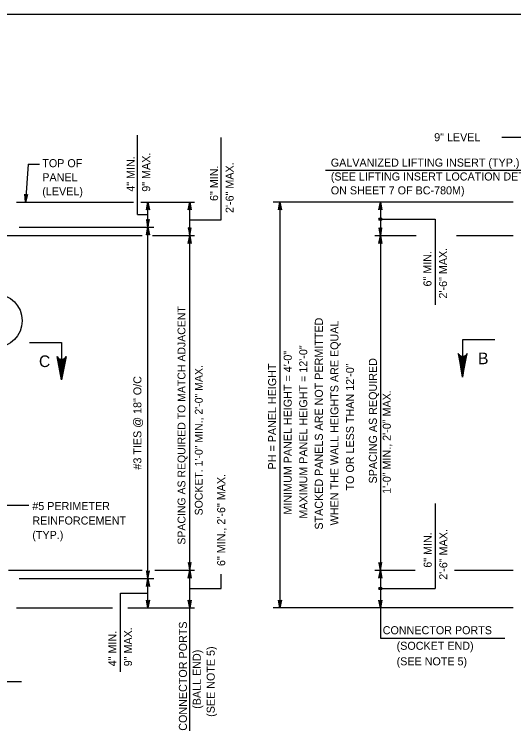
# Model space of a CAD drawing. Extents: x 3385 to 6532, y -616 to 1166.
# Drawn here: x 4942.2 to 5133.1, y 282.8 to 556.7 of the extents above; entities that cross this region are included whole.
import ezdxf

# ---------------------------------------------------------------- set-up
doc = ezdxf.new("R2010")
doc.units = 0
doc.layers.add('1', color=7, linetype='Continuous')
doc.layers.add('2', color=7, linetype='Continuous')

msp = doc.modelspace()

# ---------------------------------------------------------------- linework, layer by layer
at = {"layer": '1'}
for p, q in [((4989.27, 480.13), (4989.27, 510.5)), ((5021.2, 478.08), (5021.2, 509.65)), ((5128.51, 509.66), (5156.26, 509.66)), ((4947.49, 499.34), (4946.47, 484.9)), ((4947.49, 499.34), (4951.75, 499.34)), ((5061.13, 497.15), (5169.45, 497.15)), ((4943.01, 484.9), (4987.67, 484.9)), ((4990.52, 484.9), (5011.03, 484.9)), ((4993.25, 329.7), (4993.25, 484.9)), ((5009.25, 282.77), (5009.25, 484.9)), ((5132.87, 484.9), (5041.16, 484.9)), ((5043.7, 484.9), (5043.7, 329.7)), ((5082.11, 484.9), (5082.11, 318.09)), ((4989.27, 480.13), (4993.25, 480.13)), ((5009.25, 478.08), (5021.2, 478.08)), ((5082.11, 478.39), (5103.06, 478.39)), ((5103.06, 478.39), (5103.06, 445.61)), ((4944.07, 475.3), (4995.55, 475.3)), ((4937.67, 472.1), (4991.04, 472.1)), ((4995.02, 472.1), (5011.03, 472.1)), ((5079.99, 472.1), (5095.84, 472.1)), ((5111.26, 472.1), (5132.87, 472.1)), ((4948, 431.16), (4960.26, 431.16)), ((4960.26, 431.16), (4960.26, 416.9)), ((5125.83, 432.26), (5113.57, 432.26)), ((5113.57, 432.26), (5113.57, 417.99)), ((4947.66, 368.84), (4936.25, 368.84)), ((5103.06, 369.64), (5103.06, 337.1)), ((4939.92, 344.1), (4991.04, 344.1)), ((4995.85, 344.1), (5011.03, 344.1)), ((5021.2, 337.16), (5021.2, 342.62)), ((5079.99, 344.1), (5095.44, 344.1)), ((5110.45, 344.1), (5132.87, 344.1)), ((4944.07, 340.9), (4995.55, 340.9)), ((5009.25, 337.16), (5021.2, 337.16)), ((5082.11, 337.1), (5103.06, 337.1)), ((4982.78, 305.25), (4982.78, 335.4)), ((4982.78, 335.4), (4993.25, 335.4)), ((4943.01, 329.7), (4979.66, 329.7)), ((4985.55, 329.7), (5011.03, 329.7)), ((5132.87, 329.7), (5041.16, 329.7)), ((5082.11, 318.09), (5129.72, 318.09)), ((4789.62, 301.58), (4944.95, 301.58))]:
    msp.add_line(p, q, dxfattribs=at)
for points in [[(4946.47, 484.9), (4946.13, 487.92), (4946.27, 487.68), (4946.46, 487.54), (4946.66, 487.5), (4946.86, 487.52), (4947.07, 487.62), (4947.24, 487.84), (4946.47, 484.9), (4947.07, 487.62), (4946.86, 487.52), (4946.47, 484.9), (4946.66, 487.5), (4946.46, 487.54), (4946.47, 484.9), (4946.27, 487.68)], [(4993.25, 484.9), (4993.81, 481.92), (4993.73, 482.03), (4993.65, 482.15), (4993.55, 482.21), (4993.45, 482.27), (4993.35, 482.29), (4993.25, 482.3), (4993.15, 482.29), (4993.05, 482.27), (4992.95, 482.21), (4992.85, 482.15), (4992.77, 482.03), (4992.69, 481.92), (4993.25, 484.9), (4992.77, 482.03), (4992.85, 482.15), (4993.25, 484.9), (4992.95, 482.21), (4993.05, 482.27), (4993.25, 484.9), (4993.15, 482.29), (4993.25, 482.3), (4993.25, 484.9), (4993.35, 482.29), (4993.45, 482.27), (4993.25, 484.9), (4993.55, 482.21), (4993.65, 482.15), (4993.25, 484.9), (4993.73, 482.03)], [(5009.25, 484.9), (5009.81, 481.92), (5009.65, 482.15), (5009.45, 482.27), (5009.25, 482.3), (5009.05, 482.27), (5008.85, 482.15), (5008.69, 481.92), (5009.25, 484.9), (5008.85, 482.15), (5009.05, 482.27), (5009.25, 484.9), (5009.25, 482.3), (5009.45, 482.27), (5009.25, 484.9), (5009.65, 482.15)], [(5043.7, 484.9), (5044.26, 481.92), (5044.1, 482.15), (5043.9, 482.27), (5043.7, 482.3), (5043.5, 482.27), (5043.3, 482.15), (5043.15, 481.92), (5043.7, 484.9), (5043.3, 482.15), (5043.5, 482.27), (5043.7, 484.9), (5043.7, 482.3), (5043.9, 482.27), (5043.7, 484.9), (5044.1, 482.15)], [(5082.11, 484.9), (5082.66, 481.92), (5082.51, 482.15), (5082.31, 482.27), (5082.11, 482.3), (5081.91, 482.27), (5081.71, 482.15), (5081.55, 481.92), (5082.11, 484.9), (5081.71, 482.15), (5081.91, 482.27), (5082.11, 484.9), (5082.11, 482.3), (5082.31, 482.27), (5082.11, 484.9), (5082.51, 482.15)], [(4993.25, 475.3), (4993.81, 478.29), (4993.73, 478.17), (4993.65, 478.06), (4993.55, 478), (4993.45, 477.94), (4993.35, 477.92), (4993.25, 477.9), (4993.15, 477.92), (4993.05, 477.94), (4992.95, 478), (4992.85, 478.06), (4992.77, 478.17), (4992.69, 478.29), (4993.25, 475.3), (4992.77, 478.17), (4992.85, 478.06), (4993.25, 475.3), (4992.95, 478), (4993.05, 477.94), (4993.25, 475.3), (4993.15, 477.92), (4993.25, 477.9), (4993.25, 475.3), (4993.35, 477.92), (4993.45, 477.94), (4993.25, 475.3), (4993.55, 478), (4993.65, 478.06), (4993.25, 475.3), (4993.73, 478.17)], [(4993.25, 475.3), (4993.81, 472.32), (4993.73, 472.43), (4993.65, 472.55), (4993.55, 472.61), (4993.45, 472.67), (4993.35, 472.69), (4993.25, 472.7), (4993.15, 472.69), (4993.05, 472.67), (4992.95, 472.61), (4992.85, 472.55), (4992.77, 472.43), (4992.69, 472.32), (4993.25, 475.3), (4992.77, 472.43), (4992.85, 472.55), (4993.25, 475.3), (4992.95, 472.61), (4993.05, 472.67), (4993.25, 475.3), (4993.15, 472.69), (4993.25, 472.7), (4993.25, 475.3), (4993.35, 472.69), (4993.45, 472.67), (4993.25, 475.3), (4993.55, 472.61), (4993.65, 472.55), (4993.25, 475.3), (4993.73, 472.43)], [(5009.25, 472.1), (5009.81, 475.09), (5009.65, 474.86), (5009.45, 474.74), (5009.25, 474.7), (5009.05, 474.74), (5008.85, 474.86), (5008.69, 475.09), (5009.25, 472.1), (5008.85, 474.86), (5009.05, 474.74), (5009.25, 472.1), (5009.25, 474.7), (5009.45, 474.74), (5009.25, 472.1), (5009.65, 474.86)], [(5082.11, 472.1), (5082.66, 475.09), (5082.58, 474.97), (5082.51, 474.86), (5082.41, 474.8), (5082.31, 474.74), (5082.21, 474.72), (5082.11, 474.7), (5082.01, 474.72), (5081.91, 474.74), (5081.81, 474.8), (5081.71, 474.86), (5081.63, 474.97), (5081.55, 475.09), (5082.11, 472.1), (5081.63, 474.97), (5081.71, 474.86), (5082.11, 472.1), (5081.81, 474.8), (5081.91, 474.74), (5082.11, 472.1), (5082.01, 474.72), (5082.11, 474.7), (5082.11, 472.1), (5082.21, 474.72), (5082.31, 474.74), (5082.11, 472.1), (5082.41, 474.8), (5082.51, 474.86), (5082.11, 472.1), (5082.58, 474.97)], [(5009.25, 472.1), (5009.81, 469.12), (5009.65, 469.35), (5009.45, 469.47), (5009.25, 469.5), (5009.05, 469.47), (5008.85, 469.35), (5008.69, 469.12), (5009.25, 472.1), (5008.85, 469.35), (5009.05, 469.47), (5009.25, 472.1), (5009.25, 469.5), (5009.45, 469.47), (5009.25, 472.1), (5009.65, 469.35)], [(5082.11, 472.1), (5082.66, 469.12), (5082.58, 469.23), (5082.51, 469.35), (5082.41, 469.41), (5082.31, 469.47), (5082.21, 469.49), (5082.11, 469.5), (5082.01, 469.49), (5081.91, 469.47), (5081.81, 469.41), (5081.71, 469.35), (5081.63, 469.23), (5081.55, 469.12), (5082.11, 472.1), (5081.63, 469.23), (5081.71, 469.35), (5082.11, 472.1), (5081.81, 469.41), (5081.91, 469.47), (5082.11, 472.1), (5082.01, 469.49), (5082.11, 469.5), (5082.11, 472.1), (5082.21, 469.49), (5082.31, 469.47), (5082.11, 472.1), (5082.41, 469.41), (5082.51, 469.35), (5082.11, 472.1), (5082.58, 469.23)], [(4960.26, 416.9), (4958.59, 425.84), (4958.83, 425.5), (4959.06, 425.16), (4959.36, 424.98), (4959.66, 424.8), (4959.96, 424.75), (4960.26, 424.7), (4960.56, 424.75), (4960.86, 424.8), (4961.16, 424.98), (4961.46, 425.16), (4961.7, 425.5), (4961.94, 425.84), (4960.26, 416.9), (4961.7, 425.5), (4961.46, 425.16), (4960.26, 416.9), (4961.16, 424.98), (4960.86, 424.8), (4960.26, 416.9), (4960.56, 424.75), (4960.26, 424.7), (4960.26, 416.9), (4959.96, 424.75), (4959.66, 424.8), (4960.26, 416.9), (4959.36, 424.98), (4959.06, 425.16), (4960.26, 416.9), (4958.83, 425.5)], [(5113.57, 417.99), (5115.24, 426.94), (5115.01, 426.6), (5114.77, 426.25), (5114.47, 426.08), (5114.17, 425.9), (5113.87, 425.85), (5113.57, 425.79), (5113.27, 425.85), (5112.97, 425.9), (5112.67, 426.08), (5112.37, 426.25), (5112.13, 426.6), (5111.89, 426.94), (5113.57, 417.99), (5112.13, 426.6), (5112.37, 426.25), (5113.57, 417.99), (5112.67, 426.08), (5112.97, 425.9), (5113.57, 417.99), (5113.27, 425.85), (5113.57, 425.79), (5113.57, 417.99), (5113.87, 425.85), (5114.17, 425.9), (5113.57, 417.99), (5114.47, 426.08), (5114.77, 426.25), (5113.57, 417.99), (5115.01, 426.6)], [(5009.25, 344.1), (5009.81, 347.09), (5009.65, 346.86), (5009.45, 346.74), (5009.25, 346.7), (5009.05, 346.74), (5008.85, 346.86), (5008.69, 347.09), (5009.25, 344.1), (5008.85, 346.86), (5009.05, 346.74), (5009.25, 344.1), (5009.25, 346.7), (5009.45, 346.74), (5009.25, 344.1), (5009.65, 346.86)], [(5082.11, 344.1), (5082.66, 347.09), (5082.51, 346.86), (5082.31, 346.74), (5082.11, 346.7), (5081.91, 346.74), (5081.71, 346.86), (5081.55, 347.09), (5082.11, 344.1), (5081.71, 346.86), (5081.91, 346.74), (5082.11, 344.1), (5082.11, 346.7), (5082.31, 346.74), (5082.11, 344.1), (5082.51, 346.86)], [(4993.25, 340.9), (4993.81, 343.89), (4993.65, 343.66), (4993.45, 343.54), (4993.25, 343.5), (4993.05, 343.54), (4992.85, 343.66), (4992.69, 343.89), (4993.25, 340.9), (4992.85, 343.66), (4993.05, 343.54), (4993.25, 340.9), (4993.25, 343.5), (4993.45, 343.54), (4993.25, 340.9), (4993.65, 343.66)], [(5009.25, 344.1), (5009.81, 341.12), (5009.65, 341.35), (5009.45, 341.47), (5009.25, 341.5), (5009.05, 341.47), (5008.85, 341.35), (5008.69, 341.12), (5009.25, 344.1), (5008.85, 341.35), (5009.05, 341.47), (5009.25, 344.1), (5009.25, 341.5), (5009.45, 341.47), (5009.25, 344.1), (5009.65, 341.35)], [(5082.11, 344.1), (5082.66, 341.12), (5082.51, 341.35), (5082.31, 341.47), (5082.11, 341.5), (5081.91, 341.47), (5081.71, 341.35), (5081.55, 341.12), (5082.11, 344.1), (5081.71, 341.35), (5081.91, 341.47), (5082.11, 344.1), (5082.11, 341.5), (5082.31, 341.47), (5082.11, 344.1), (5082.51, 341.35)], [(4993.25, 340.9), (4993.81, 337.92), (4993.65, 338.15), (4993.45, 338.27), (4993.25, 338.3), (4993.05, 338.27), (4992.85, 338.15), (4992.69, 337.92), (4993.25, 340.9), (4992.85, 338.15), (4993.05, 338.27), (4993.25, 340.9), (4993.25, 338.3), (4993.45, 338.27), (4993.25, 340.9), (4993.65, 338.15)], [(4993.25, 329.7), (4992.69, 332.69), (4992.85, 332.46), (4993.05, 332.34), (4993.25, 332.3), (4993.45, 332.34), (4993.65, 332.46), (4993.81, 332.69), (4993.25, 329.7), (4993.65, 332.46), (4993.45, 332.34), (4993.25, 329.7), (4993.25, 332.3), (4993.05, 332.34), (4993.25, 329.7), (4992.85, 332.46)], [(5009.25, 329.7), (5008.69, 332.69), (5008.85, 332.46), (5009.05, 332.34), (5009.25, 332.3), (5009.45, 332.34), (5009.65, 332.46), (5009.81, 332.69), (5009.25, 329.7), (5009.65, 332.46), (5009.45, 332.34), (5009.25, 329.7), (5009.25, 332.3), (5009.05, 332.34), (5009.25, 329.7), (5008.85, 332.46)], [(5043.7, 329.7), (5043.15, 332.69), (5043.3, 332.46), (5043.5, 332.34), (5043.7, 332.3), (5043.9, 332.34), (5044.1, 332.46), (5044.26, 332.69), (5043.7, 329.7), (5044.1, 332.46), (5043.9, 332.34), (5043.7, 329.7), (5043.7, 332.3), (5043.5, 332.34), (5043.7, 329.7), (5043.3, 332.46)], [(5082.11, 329.7), (5081.55, 332.69), (5081.71, 332.46), (5081.91, 332.34), (5082.11, 332.3), (5082.31, 332.34), (5082.51, 332.46), (5082.66, 332.69), (5082.11, 329.7), (5082.51, 332.46), (5082.31, 332.34), (5082.11, 329.7), (5082.11, 332.3), (5081.91, 332.34), (5082.11, 329.7), (5081.71, 332.46)]]:
    msp.add_lwpolyline(points, dxfattribs=at)
for centre, radius in [((5082.11, 478.39), 0.533), ((5082.11, 478.39), 0.267), ((4934.93, 439.53), 10.24), ((5082.11, 337.1), 0.533), ((5082.11, 337.1), 0.267)]:
    msp.add_circle(centre, radius, dxfattribs=at)
at = {"layer": '2'}
msp.add_line((4642.34, 556.69), (5428.34, 556.69), dxfattribs=at)

# ---------------------------------------------------------------- texts
at = {"layer": '1'}
for s, height, p in [('9" LEVEL', 3.072, (5102.69, 508.17)), ('TOP OF', 3.072, (4952.86, 498.24)), ('GALVANIZED LIFTING INSERT (TYP.)', 3.072, (5063.17, 498.46)), ('PANEL', 3.072, (4952.86, 492.86)), ('(SEE LIFTING INSERT LOCATION DETAIL ', 3.072, (5063.17, 493.15)), ('(LEVEL)', 3.072, (4952.86, 487.48)), ('ON SHEET 7 OF BC-780M)', 3.072, (5063.17, 487.84)), ('B', 4.45, (5119.48, 422.91)), ('C', 4.45, (4951.59, 421.81)), ('#5 PERIMETER', 3.0721, (4949.05, 367.13)), ('REINFORCEMENT', 3.0721, (4949.05, 361.6)), ('(TYP.)', 3.072, (4949.05, 356.07)), ('CONNECTOR PORTS', 3.072, (5083.02, 319.65)), ('(SOCKET END)', 3.072, (5088.33, 313.7)), ('(SEE NOTE 5)', 3.072, (5088.33, 307.75))]:
    msp.add_text(s, height=height, dxfattribs=at).set_placement(p)
for s, height, p in [('4" MIN.', 3.072, (4988.16, 488.86)), ('9" MAX.', 3.072, (4994.11, 488.86)), ('2\'-6" MAX.', 3.072, (5026.02, 480.72)), ('6" MIN.', 3.072, (5020.07, 485.32)), ('6" MIN.', 3.072, (5101.66, 452.63)), ('2\'-6" MAX.', 3.072, (5107.61, 448.03)), ('SPACING AS REQUIRED TO MATCH ADJACENT', 3, (5007.58, 353.91)), ('STACKED PANELS ARE NOT PERMITTED', 3.072, (5060.13, 359.67)), ('WHEN THE WALL HEIGHTS ARE EQUAL', 3.072, (5066.08, 361.29)), ('MINIMUM PANEL HEIGHT = 4\'-0"', 3.072, (5048.22, 365.39)), ('MAXIMUM PANEL HEIGHT = 12\'-0"', 3.072, (5054.17, 363.85)), ('SPACING AS REQUIRED', 3.072, (5080.79, 377.3)), ('SOCKET. 1\'-0" MIN., 2\'-0" MAX.', 3, (5014.18, 365.1)), ('PH = PANEL HEIGHT', 3.072, (5042.27, 382.65)), ('TO OR LESS THAN 12\'-0"', 3.072, (5072.03, 374.61)), ('#3 TIES @ 18" O/C', 3.072, (4990.75, 382.61)), ('1\'-0" MIN., 2\'-0" MAX.', 3.072, (5086.1, 373.33)), ('6" MIN., 2\'-6" MAX.', 3.072, (5022.79, 345.72)), ('2\'-6" MAX.', 3.072, (5107.71, 340.48)), ('6" MIN.', 3.072, (5101.75, 345.09)), ('CONNECTOR PORTS', 3.072, (5008.16, 282.75)), ('4" MIN.', 3.072, (4981.21, 307.39)), ('9" MAX.', 3.072, (4987.17, 307.39)), ('(BALL END)', 3.072, (5013.47, 291.13)), ('(SEE NOTE 5)', 3.072, (5018.79, 288.06))]:
    msp.add_text(s, height=height, rotation=90, dxfattribs=at).set_placement(p)

doc.saveas('drawing.dxf')
